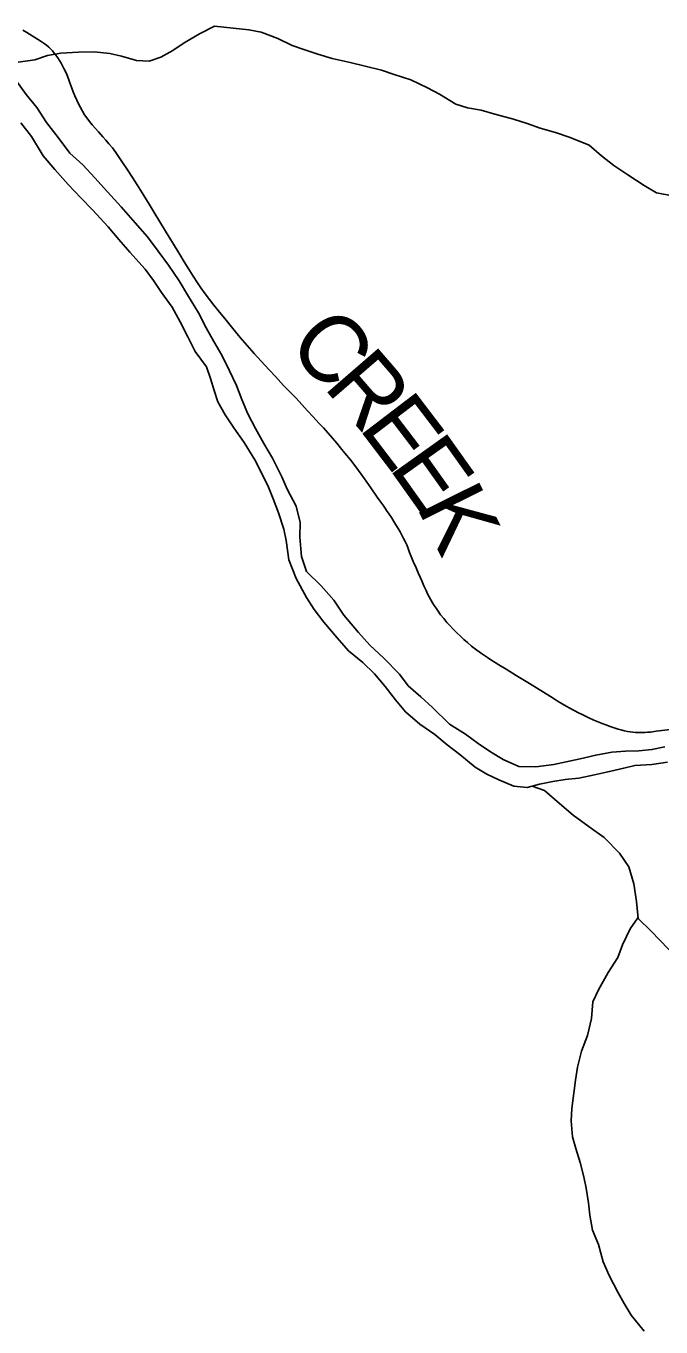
# Model space of a CAD drawing. Extents: x 0 to 34, y 0 to 22.
# Drawn here: x 20.142 to 20.678, y 18.443 to 19.541 of the extents above; entities that cross this region are included whole.
import ezdxf

# ---------------------------------------------------------------- set-up
doc = ezdxf.new("R2010")
doc.units = 0
for name, color, linetype in [('GM_X_Major_River', 7, 'Continuous'), ('GM_X_Minor_River', 7, 'Continuous'), ('GM_X_Township_Road', 7, 'Continuous'), ('GM_X_Township_Road_Text', 7, 'Continuous')]:
    doc.layers.add(name, color=color, linetype=linetype)

msp = doc.modelspace()

# ---------------------------------------------------------------- linework, layer by layer
at = {"layer": 'GM_X_Major_River'}
for points in [[(20.2338, 19.3748), (20.222, 19.3884), (20.2103, 19.4012), (20.1996, 19.4129), (20.1897, 19.4238), (20.1786, 19.4336), (20.1688, 19.4471), (20.1589, 19.4595), (20.1506, 19.4723), (20.1418, 19.4832), (20.1331, 19.4955)], [(20.1373, 19.4594), (20.1461, 19.4478), (20.1562, 19.4315), (20.1658, 19.4199), (20.1771, 19.4074), (20.1878, 19.3961), (20.1977, 19.386), (20.211, 19.3716), (20.2201, 19.3607), (20.2293, 19.3502), (20.2421, 19.3358), (20.2494, 19.3262), (20.256, 19.3161), (20.2651, 19.3037), (20.2719, 19.2914), (20.2784, 19.2787), (20.2845, 19.2664), (20.2939, 19.2532), (20.2975, 19.2436), (20.3006, 19.2333), (20.3037, 19.2237), (20.3098, 19.2129), (20.3171, 19.2017)], [(20.681, 18.9326), (20.6703, 18.9302), (20.6593, 18.929), (20.6479, 18.9289), (20.6365, 18.9281), (20.6228, 18.9255), (20.6095, 18.9224), (20.5977, 18.9197), (20.5874, 18.9177), (20.5722, 18.9155), (20.5578, 18.9159), (20.5447, 18.9219), (20.5339, 18.9283), (20.5235, 18.9354), (20.5127, 18.9433), (20.4993, 18.9516), (20.485, 18.9657), (20.475, 18.9747), (20.4643, 18.9841), (20.457, 18.9938), (20.4437, 19.0074), (20.4319, 19.0184), (20.4224, 19.0289), (20.4099, 19.0436), (20.4016, 19.0564), (20.3909, 19.0684), (20.3784, 19.0805), (20.3742, 19.0932), (20.3728, 19.1095), (20.3731, 19.122), (20.3697, 19.1358), (20.3622, 19.15), (20.3576, 19.1604), (20.3497, 19.1762), (20.3425, 19.1885), (20.3353, 19.2012), (20.3288, 19.2136), (20.3238, 19.2258), (20.3193, 19.2377), (20.3135, 19.25), (20.3071, 19.2631), (20.3002, 19.2747), (20.2938, 19.2862), (20.2873, 19.2989), (20.2779, 19.314), (20.271, 19.3259), (20.2619, 19.3391), (20.2532, 19.3511), (20.2441, 19.3631), (20.2338, 19.3748)], [(20.3171, 19.2017), (20.3258, 19.1894), (20.3349, 19.1747), (20.341, 19.1628), (20.3463, 19.1516), (20.3502, 19.142), (20.3548, 19.1301), (20.3593, 19.1164), (20.3613, 19.1068), (20.3635, 19.0904), (20.3699, 19.0747), (20.3785, 19.0585), (20.3851, 19.0485), (20.3931, 19.0376), (20.4044, 19.0244), (20.414, 19.0135), (20.4262, 19.0037), (20.4358, 18.994), (20.4449, 18.9835), (20.4537, 18.9722), (20.4621, 18.9621), (20.4743, 18.9516), (20.487, 18.9429), (20.4973, 18.9342), (20.5081, 18.926), (20.521, 18.9154), (20.5307, 18.9094), (20.5408, 18.9046), (20.5535, 18.8993), (20.5648, 18.8982), (20.5752, 18.901), (20.5866, 18.9033), (20.5969, 18.9049), (20.6086, 18.9061), (20.6216, 18.9088), (20.6319, 18.9112), (20.6464, 18.9146), (20.6559, 18.9166), (20.6703, 18.9177), (20.6833, 18.9196)]]:
    msp.add_lwpolyline(points, dxfattribs=at)
at = {"layer": 'GM_X_Minor_River'}
for points in [[(20.135, 19.5106), (20.149, 19.5126), (20.1597, 19.5162), (20.1711, 19.5182), (20.1859, 19.5191), (20.1992, 19.5192), (20.2124, 19.5178), (20.2222, 19.5157), (20.235, 19.512), (20.2456, 19.5114), (20.2555, 19.5147), (20.2655, 19.5205), (20.2751, 19.5268), (20.2881, 19.5345), (20.3008, 19.5411), (20.3166, 19.5393), (20.3299, 19.5379), (20.3401, 19.5358), (20.3543, 19.5305), (20.3663, 19.5246), (20.3761, 19.5214), (20.3882, 19.5174), (20.4002, 19.5137), (20.4153, 19.5104), (20.4281, 19.5071), (20.4417, 19.5038), (20.4526, 19.5002), (20.4665, 19.4957), (20.4808, 19.489), (20.4909, 19.4835), (20.5047, 19.4752), (20.5145, 19.472), (20.5259, 19.4699), (20.5375, 19.4666), (20.5534, 19.4625), (20.565, 19.4589), (20.5759, 19.4549), (20.5887, 19.4512), (20.6012, 19.4471), (20.6173, 19.4404), (20.6277, 19.4314), (20.6382, 19.4233), (20.6498, 19.4155), (20.6636, 19.4065), (20.6741, 19.4002), (20.6877, 19.3976)], [(20.5691, 18.8994), (20.5796, 18.8955), (20.5923, 18.8847), (20.6038, 18.8749), (20.6172, 18.8648), (20.6299, 18.8558), (20.6429, 18.8427), (20.6507, 18.8312), (20.6549, 18.8167), (20.6572, 18.8018), (20.6585, 18.7874), (20.6696, 18.7769), (20.6915, 18.7541)], [(20.6584, 18.7881), (20.6518, 18.7788), (20.6455, 18.7652), (20.6415, 18.7547), (20.6333, 18.742), (20.625, 18.7273), (20.6203, 18.7172), (20.6192, 18.7032), (20.6159, 18.6888), (20.6107, 18.6756), (20.6074, 18.662), (20.6057, 18.6511), (20.6025, 18.6272), (20.6019, 18.6166), (20.6032, 18.6033), (20.606, 18.5934), (20.6095, 18.5816), (20.6127, 18.5694), (20.6148, 18.5598), (20.6168, 18.5476), (20.6177, 18.537), (20.6201, 18.5244), (20.6252, 18.5122), (20.629, 18.4977), (20.6341, 18.4862), (20.6414, 18.472), (20.6469, 18.4624), (20.6527, 18.4525), (20.6638, 18.439)]]:
    msp.add_lwpolyline(points, dxfattribs=at)
at = {"layer": 'GM_X_Township_Road'}
msp.add_lwpolyline([(20.1389, 19.5375), (20.1422, 19.5355), (20.1469, 19.5327), (20.1513, 19.53), (20.1544, 19.528), (20.1569, 19.5264), (20.159, 19.5249), (20.1608, 19.5233), (20.1623, 19.5219), (20.1639, 19.5202), (20.1654, 19.5183), (20.1667, 19.5166), (20.1685, 19.5141), (20.1699, 19.512), (20.1712, 19.5098), (20.1722, 19.5079), (20.1736, 19.5053), (20.1749, 19.5028), (20.176, 19.5001), (20.1774, 19.4965), (20.1787, 19.4931), (20.1803, 19.4887), (20.1815, 19.4855), (20.1828, 19.4822), (20.1844, 19.4785), (20.1858, 19.4755), (20.1875, 19.4724), (20.1893, 19.4691), (20.1911, 19.4662), (20.1929, 19.4635), (20.1953, 19.4605), (20.1975, 19.4577), (20.1999, 19.4549), (20.2027, 19.4518), (20.2065, 19.4475), (20.209, 19.4446), (20.2116, 19.4417), (20.2145, 19.4382), (20.2174, 19.4343), (20.2203, 19.43), (20.2232, 19.4259), (20.2272, 19.4198), (20.2315, 19.4132), (20.2355, 19.4069), (20.2411, 19.3979), (20.2456, 19.3906), (20.2498, 19.3835), (20.2593, 19.3678), (20.2714, 19.3482), (20.2752, 19.342), (20.2785, 19.3365), (20.2827, 19.3299), (20.2864, 19.3243), (20.2893, 19.3201), (20.2929, 19.3151), (20.2966, 19.3102), (20.3002, 19.3055), (20.3039, 19.301), (20.3106, 19.2926), (20.3163, 19.2857), (20.3226, 19.2782), (20.3285, 19.2714), (20.3343, 19.2647), (20.3402, 19.2582), (20.3469, 19.2508), (20.3522, 19.2451), (20.3592, 19.2377), (20.3635, 19.2332), (20.3667, 19.23), (20.3698, 19.2268), (20.3745, 19.2216), (20.3794, 19.2162), (20.3842, 19.2111), (20.389, 19.2059), (20.3929, 19.2018), (20.3968, 19.1974), (20.4004, 19.1932), (20.404, 19.1889), (20.4073, 19.1849), (20.411, 19.1804), (20.4156, 19.1747), (20.4202, 19.1688), (20.4246, 19.1627), (20.4288, 19.1568), (20.4328, 19.1511), (20.4382, 19.1434), (20.4413, 19.1392), (20.4437, 19.1358), (20.4461, 19.1321), (20.4483, 19.1289), (20.4503, 19.126), (20.4523, 19.1227), (20.454, 19.1199), (20.4559, 19.1168), (20.4575, 19.1141), (20.4591, 19.1112), (20.4605, 19.1085), (20.4618, 19.1059), (20.4631, 19.103), (20.4643, 19.0999), (20.4656, 19.0967), (20.467, 19.0933), (20.4687, 19.0891), (20.471, 19.0836), (20.4728, 19.0793), (20.4744, 19.0757), (20.4758, 19.0725), (20.4777, 19.0683), (20.4795, 19.0644), (20.4808, 19.0618), (20.4821, 19.0592), (20.4835, 19.0567), (20.485, 19.054), (20.4864, 19.0517), (20.4879, 19.0495), (20.4897, 19.047), (20.4918, 19.044), (20.4944, 19.0408), (20.4971, 19.0375), (20.4995, 19.0349), (20.5022, 19.032), (20.5055, 19.0287), (20.5085, 19.0259), (20.5115, 19.0231), (20.5145, 19.0205), (20.5179, 19.0176), (20.5223, 19.0142), (20.5263, 19.0113), (20.5288, 19.0095), (20.5313, 19.0078), (20.5343, 19.0058), (20.5379, 19.0036), (20.5408, 19.0018), (20.547, 18.9981), (20.5557, 18.9928), (20.5668, 18.986), (20.5845, 18.9749), (20.5877, 18.9729), (20.5911, 18.9708), (20.5944, 18.9688), (20.5979, 18.9668), (20.601, 18.965), (20.6046, 18.9631), (20.6081, 18.9613), (20.6114, 18.9597), (20.6164, 18.9573), (20.6212, 18.9551), (20.6253, 18.9534), (20.6283, 18.9521), (20.6313, 18.951), (20.635, 18.9496), (20.6383, 18.9484), (20.6416, 18.9473), (20.6439, 18.9467), (20.647, 18.946), (20.6497, 18.9455), (20.652, 18.9451), (20.6541, 18.9449), (20.6564, 18.9447), (20.6591, 18.9446), (20.6619, 18.9446), (20.6646, 18.9447), (20.6664, 18.9448), (20.669, 18.945), (20.6738, 18.9456), (20.6908, 18.9476)], dxfattribs=at)

# ---------------------------------------------------------------- texts
at = {"layer": 'GM_X_Township_Road_Text'}
for s, rotation, p in [('C', 311.9628, (20.3609, 19.2709)), ('R', 310.8856, (20.392, 19.2364)), ('E', 307.3225, (20.4219, 19.2019)), ('E', 305.4228, (20.4474, 19.1685)), ('K', 296.3663, (20.4708, 19.1359))]:
    msp.add_text(s, height=0.0568, rotation=rotation, dxfattribs=at).set_placement(p)

doc.saveas('drawing.dxf')
